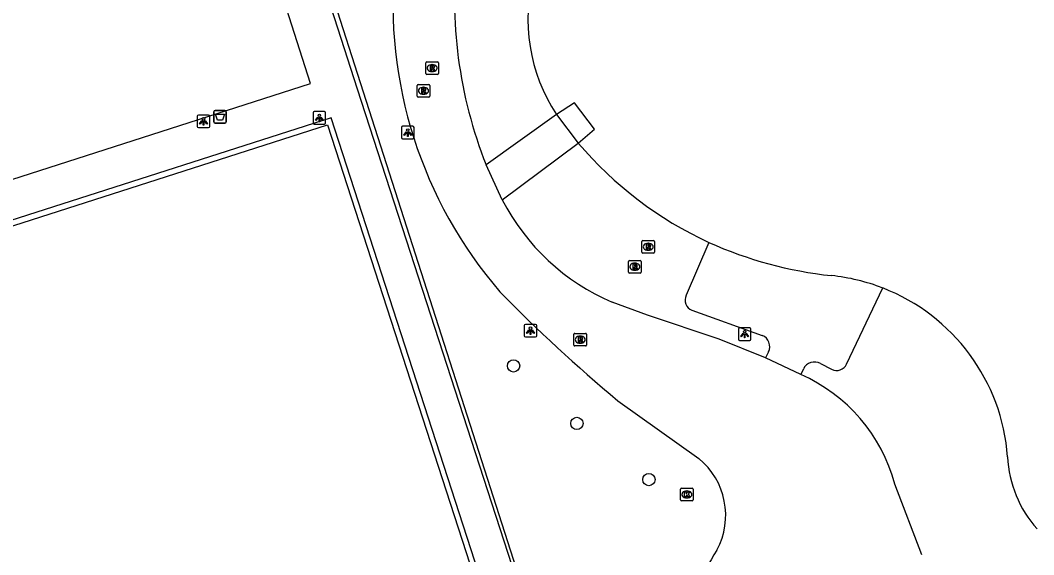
# Model space of a CAD drawing. Extents: x 158087 to 159494, y 382905 to 383981.
# Drawn here: x 159223.5 to 159304, y 383127.8 to 383170.2 of the extents above; entities that cross this region are included whole.
import ezdxf

# ---------------------------------------------------------------- set-up
doc = ezdxf.new("R2010")
doc.units = 0
for name, color, linetype in [('IMGEO_Afvalbak', 7, 'Continuous'), ('IMGEO_Boom', 7, 'Continuous'), ('IMGEO_Groenvoorziening', 7, 'Continuous'), ('IMGEO_Hek', 7, 'Continuous'), ('IMGEO_Kolk', 7, 'Continuous'), ('IMGEO_Lichtpunt', 7, 'Continuous'), ('IMGEO_Pand', 7, 'Continuous'), ('IMGEO_Pand_overbouw', 7, 'Continuous'), ('IMGEO_Rijbaan_lokaal_gesloten', 7, 'Continuous'), ('IMGEO_Rioolput', 7, 'Continuous'), ('IMGEO_Voetpad_open', 7, 'Continuous')]:
    doc.layers.add(name, color=color, linetype=linetype)

msp = doc.modelspace()

# ---------------------------------------------------------------- linework, layer by layer
at = {"layer": 'IMGEO_Afvalbak'}
for p, q in [((159238.874, 383162.169), (159238.874, 383162.969)), ((159238.874, 383162.969), (159238.874, 383162.169)), ((159238.974, 383163.069), (159239.764, 383163.069)), ((159239.764, 383163.069), (159238.974, 383163.069)), ((159239.864, 383162.969), (159239.864, 383162.169)), ((159239.864, 383162.169), (159239.864, 383162.969)), ((159239.764, 383162.069), (159238.974, 383162.069)), ((159238.974, 383162.069), (159239.764, 383162.069))]:
    msp.add_line(p, q, dxfattribs=at)
msp.add_lwpolyline([(159239.017, 383162.783), (159239.721, 383162.783), (159239.572, 383162.313), (159239.166, 383162.313), (159239.017, 383162.783)], dxfattribs=at)
for centre, start, end in [((159238.974, 383162.969), 90, 180), ((159238.974, 383162.969), 90, 180), ((159239.764, 383162.969), 0, 90), ((159239.764, 383162.969), 360, 90), ((159238.974, 383162.169), 180, 270), ((159238.974, 383162.169), 180, 270), ((159239.764, 383162.169), 270, 0), ((159239.764, 383162.169), 270, 0)]:
    msp.add_arc(centre, 0.1, start, end, dxfattribs=at)
at = {"layer": 'IMGEO_Boom'}
for centre in [(159262.698, 383142.777), (159267.738, 383138.211), (159273.46, 383133.741)]:
    msp.add_circle(centre, 0.489, dxfattribs=at)
at = {"layer": 'IMGEO_Groenvoorziening'}
msp.add_lwpolyline([(159245.463, 383181.002), (159269.562, 383105.976)], dxfattribs=at)
at = {"layer": 'IMGEO_Hek'}
for points in [[(159245.463, 383181.002), (159269.562, 383105.976)], [(159267.97, 383101.532), (159248.205, 383162.485), (159175.755, 383139.283), (159175.71, 383139.269), (159181.265, 383122.198), (159181.283, 383122.143), (159210.828, 383131.678), (159225.073, 383087.742)]]:
    msp.add_lwpolyline(points, dxfattribs=at)
at = {"layer": 'IMGEO_Kolk'}
for p, q in [((159276.053, 383133.066), (159276.905, 383133.066)), ((159275.978, 383132.14), (159275.978, 383132.992)), ((159276.489, 383132.286), (159276.464, 383132.286)), ((159276.466, 383132.846), (159276.491, 383132.846)), ((159276.979, 383132.992), (159276.979, 383132.14)), ((159276.905, 383132.066), (159276.053, 383132.066))]:
    msp.add_line(p, q, dxfattribs=at)
for points in [[(159276.053, 383133.066), (159276.905, 383133.066)], [(159275.978, 383132.14), (159275.978, 383132.992)], [(159276.299, 383132.766), (159276.422, 383132.766), (159276.422, 383132.615), (159276.552, 383132.766), (159276.716, 383132.766), (159276.57, 383132.615), (159276.723, 383132.366), (159276.571, 383132.366), (159276.486, 383132.53), (159276.422, 383132.463), (159276.422, 383132.366), (159276.299, 383132.366), (159276.299, 383132.766)], [(159276.979, 383132.992), (159276.979, 383132.14)], [(159276.905, 383132.066), (159276.053, 383132.066)]]:
    msp.add_lwpolyline(points, dxfattribs=at)
for centre, start, end in [((159276.055, 383132.99), 91.55205, 178.44795), ((159276.055, 383132.99), 91.55205, 178.44795), ((159276.903, 383132.99), 1.55205, 88.44795), ((159276.903, 383132.99), 1.55205, 88.44795), ((159276.055, 383132.142), 181.55205, 268.44795), ((159276.055, 383132.142), 181.55205, 268.44795), ((159276.903, 383132.142), 271.55205, 358.44795), ((159276.903, 383132.142), 271.55205, 358.44795)]:
    msp.add_arc(centre, 0.0765, start, end, dxfattribs=at)
for centre, major_axis, ratio, start_param, end_param in [((159276.465, 383132.566), (-0.387, 0.002), 0.722429, 4.712389, 7.853982), ((159276.49, 383132.566), (-0.39, 0.002), 0.717154, 1.570796, 4.712389)]:
    msp.add_ellipse(centre, major_axis=major_axis, ratio=ratio, start_param=start_param, end_param=end_param, dxfattribs=at)
at = {"layer": 'IMGEO_Lichtpunt'}
for p, q in [((159246.768, 383162.887), (159246.768, 383162.08)), ((159246.768, 383162.887), (159246.768, 383162.08)), ((159247.67, 383162.982), (159246.862, 383162.982)), ((159247.67, 383162.982), (159246.862, 383162.982)), ((159247.764, 383162.08), (159247.764, 383162.887)), ((159247.764, 383162.08), (159247.764, 383162.887)), ((159237.56, 383162.607), (159237.56, 383161.8)), ((159237.56, 383162.607), (159237.56, 383161.8)), ((159238.462, 383162.702), (159237.654, 383162.702)), ((159238.462, 383162.702), (159237.654, 383162.702)), ((159238.556, 383161.8), (159238.556, 383162.607)), ((159238.556, 383161.8), (159238.556, 383162.607)), ((159237.654, 383161.706), (159238.462, 383161.706)), ((159237.654, 383161.706), (159238.462, 383161.706)), ((159246.862, 383161.986), (159247.67, 383161.986)), ((159246.862, 383161.986), (159247.67, 383161.986)), ((159253.792, 383161.719), (159253.792, 383160.912)), ((159253.792, 383161.719), (159253.792, 383160.912)), ((159254.694, 383161.814), (159253.886, 383161.814)), ((159254.694, 383161.814), (159253.886, 383161.814)), ((159254.788, 383160.912), (159254.788, 383161.719)), ((159254.788, 383160.912), (159254.788, 383161.719)), ((159253.886, 383160.818), (159254.694, 383160.818)), ((159253.886, 383160.818), (159254.694, 383160.818)), ((159263.55, 383145.98), (159263.55, 383145.173)), ((159263.55, 383145.98), (159263.55, 383145.173)), ((159264.452, 383146.075), (159263.644, 383146.075)), ((159264.452, 383146.075), (159263.644, 383146.075)), ((159264.546, 383145.173), (159264.546, 383145.98)), ((159264.546, 383145.173), (159264.546, 383145.98)), ((159280.573, 383145.706), (159280.573, 383144.899)), ((159280.573, 383145.706), (159280.573, 383144.899)), ((159281.475, 383145.801), (159280.667, 383145.801)), ((159281.475, 383145.801), (159280.667, 383145.801)), ((159281.569, 383144.899), (159281.569, 383145.706)), ((159281.569, 383144.899), (159281.569, 383145.706)), ((159263.644, 383145.079), (159264.452, 383145.079)), ((159263.644, 383145.079), (159264.452, 383145.079)), ((159280.667, 383144.805), (159281.475, 383144.805)), ((159280.667, 383144.805), (159281.475, 383144.805))]:
    msp.add_line(p, q, dxfattribs=at)
for points in [[(159237.934, 383162.271), (159237.973, 383162.243), (159237.785, 383161.981), (159237.747, 383162.008), (159237.934, 383162.271)], [(159238.036, 383162.223), (159238.083, 383162.223), (159238.083, 383161.901), (159238.036, 383161.901), (159238.036, 383162.223)], [(159238.146, 383162.243), (159238.184, 383162.27), (159238.371, 383162.008), (159238.332, 383161.98), (159238.146, 383162.243)], [(159247.142, 383162.551), (159247.181, 383162.523), (159246.993, 383162.261), (159246.955, 383162.288), (159247.142, 383162.551)], [(159247.244, 383162.503), (159247.291, 383162.503), (159247.291, 383162.181), (159247.244, 383162.181), (159247.244, 383162.503)], [(159247.354, 383162.523), (159247.392, 383162.55), (159247.579, 383162.288), (159247.54, 383162.26), (159247.354, 383162.523)], [(159254.166, 383161.383), (159254.205, 383161.355), (159254.017, 383161.093), (159253.979, 383161.12), (159254.166, 383161.383)], [(159254.268, 383161.335), (159254.315, 383161.335), (159254.315, 383161.013), (159254.268, 383161.013), (159254.268, 383161.335)], [(159254.378, 383161.355), (159254.416, 383161.382), (159254.603, 383161.12), (159254.564, 383161.092), (159254.378, 383161.355)], [(159263.924, 383145.644), (159263.963, 383145.616), (159263.775, 383145.354), (159263.737, 383145.381), (159263.924, 383145.644)], [(159264.026, 383145.596), (159264.073, 383145.596), (159264.073, 383145.274), (159264.026, 383145.274), (159264.026, 383145.596)], [(159264.136, 383145.616), (159264.174, 383145.643), (159264.361, 383145.381), (159264.322, 383145.353), (159264.136, 383145.616)], [(159280.947, 383145.37), (159280.986, 383145.342), (159280.798, 383145.08), (159280.76, 383145.107), (159280.947, 383145.37)], [(159281.049, 383145.322), (159281.096, 383145.322), (159281.096, 383145), (159281.049, 383145), (159281.049, 383145.322)], [(159281.159, 383145.342), (159281.197, 383145.369), (159281.384, 383145.107), (159281.345, 383145.079), (159281.159, 383145.342)]]:
    msp.add_lwpolyline(points, dxfattribs=at)
for centre in [(159238.059, 383162.405), (159247.267, 383162.685), (159254.291, 383161.517), (159264.049, 383145.778), (159281.072, 383145.504)]:
    msp.add_circle(centre, 0.0994, dxfattribs=at)
for centre, start, end in [((159246.862, 383162.887), 90, 180), ((159246.862, 383162.887), 90, 180), ((159247.67, 383162.887), 0, 90), ((159247.67, 383162.887), 0, 90), ((159237.654, 383162.607), 90, 180), ((159237.654, 383162.607), 90, 180), ((159238.462, 383162.607), 0, 90), ((159238.462, 383162.607), 0, 90), ((159246.862, 383162.08), 180, 270), ((159246.862, 383162.08), 180, 270), ((159247.67, 383162.08), 270, 0), ((159247.67, 383162.08), 270, 360), ((159237.654, 383161.8), 180, 270), ((159237.654, 383161.8), 180, 270), ((159238.462, 383161.8), 270, 0), ((159238.462, 383161.8), 270, 360), ((159253.886, 383161.719), 90, 180), ((159253.886, 383161.719), 90, 180), ((159254.694, 383161.719), 0, 90), ((159254.694, 383161.719), 0, 90), ((159253.886, 383160.912), 180, 270), ((159253.886, 383160.912), 180, 270), ((159254.694, 383160.912), 270, 0), ((159254.694, 383160.912), 270, 360), ((159263.644, 383145.98), 90, 180), ((159263.644, 383145.98), 90, 180), ((159264.452, 383145.98), 0, 90), ((159264.452, 383145.98), 0, 90), ((159263.644, 383145.173), 180, 270), ((159263.644, 383145.173), 180, 270), ((159264.452, 383145.173), 270, 0), ((159264.452, 383145.173), 270, 360), ((159280.667, 383145.706), 90, 180), ((159280.667, 383145.706), 90, 180), ((159281.475, 383145.706), 0, 90), ((159281.475, 383145.706), 0, 90), ((159280.667, 383144.899), 180, 270), ((159280.667, 383144.899), 180, 270), ((159281.475, 383144.899), 270, 0), ((159281.475, 383144.899), 270, 360)]:
    msp.add_arc(centre, 0.0946, start, end, dxfattribs=at)
at = {"layer": 'IMGEO_Pand'}
msp.add_lwpolyline([(159267.841, 383160.482), (159269.138, 383161.581), (159267.533, 383163.679), (159266.109, 383162.749)], dxfattribs=at)
for centre, radius, start, end in [((159277.719, 383170.345), 13.874, 165.07618, 213.19399), ((159290.865, 383179.995), 30.181, 220.28057, 245.25619), ((159291.345, 383181.727), 31.956, 245.77518, 263.93382), ((159286.31, 383134.138), 15.898, 68.85279, 84.0155), ((159286.385, 383134.393), 15.634, 4.25874, 68.77241), ((159311.19, 383135.973), 9.223, 182.60283, 221.82826)]:
    msp.add_arc(centre, radius, start, end, dxfattribs=at)
at = {"layer": 'IMGEO_Pand_overbouw'}
msp.add_lwpolyline([(159266.109, 383162.749), (159267.841, 383160.482), (159269.138, 383161.581), (159267.533, 383163.679)], close=True, dxfattribs=at)
at = {"layer": 'IMGEO_Rijbaan_lokaal_gesloten'}
for points in [[(159261.805, 383155.977), (159260.515, 383158.741)], [(159282.735, 383143.405), (159279.044, 383144.908), (159273.345, 383146.808), (159270.548, 383147.828)], [(159285.537, 383142.084), (159282.735, 383143.405)], [(159270.979, 383140.01), (159277.426, 383135.426)], [(159295.157, 383127.774), (159293.001, 383133.384)]]:
    msp.add_lwpolyline(points, dxfattribs=at)
for centre, radius, start, end in [((159294.493, 383172.088), 36.506, 173.81778, 201.44492), ((159288.217, 383171.575), 35.107, 174.69146, 220.73875), ((159277.502, 383164.054), 17.654, 207.22785, 246.80005), ((159349.887, 383234.765), 123.308, 224.2872, 230.21375), ((159280.238, 383129.986), 13.208, 14.90858, 66.34605), ((159273.711, 383130.903), 5.853, 331.83906, 50.59925), ((159319.066, 383102.92), 47.452, 147.89291, 156.59149)]:
    msp.add_arc(centre, radius, start, end, dxfattribs=at)
at = {"layer": 'IMGEO_Rioolput'}
for p, q in [((159255.802, 383166.939), (159256.654, 383166.939)), ((159255.727, 383166.013), (159255.727, 383166.865)), ((159256.238, 383166.159), (159256.213, 383166.159)), ((159256.215, 383166.719), (159256.24, 383166.719)), ((159256.728, 383166.865), (159256.728, 383166.013)), ((159256.654, 383165.939), (159255.802, 383165.939)), ((159255.041, 383164.212), (159255.041, 383165.064)), ((159255.116, 383165.138), (159255.968, 383165.138)), ((159255.529, 383164.918), (159255.554, 383164.918)), ((159256.042, 383165.064), (159256.042, 383164.212)), ((159255.968, 383164.138), (159255.116, 383164.138)), ((159255.552, 383164.358), (159255.527, 383164.358)), ((159272.905, 383151.813), (159272.905, 383152.665)), ((159272.98, 383152.739), (159273.832, 383152.739)), ((159273.393, 383152.519), (159273.418, 383152.519)), ((159273.906, 383152.665), (159273.906, 383151.813)), ((159273.832, 383151.739), (159272.98, 383151.739)), ((159273.416, 383151.959), (159273.391, 383151.959)), ((159271.844, 383150.23), (159271.844, 383151.082)), ((159271.919, 383151.156), (159272.771, 383151.156)), ((159272.332, 383150.936), (159272.357, 383150.936)), ((159272.845, 383151.082), (159272.845, 383150.23)), ((159272.771, 383150.156), (159271.919, 383150.156)), ((159272.355, 383150.376), (159272.33, 383150.376)), ((159267.5, 383144.434), (159267.5, 383145.286)), ((159267.575, 383145.36), (159268.427, 383145.36)), ((159267.988, 383145.14), (159268.013, 383145.14)), ((159268.501, 383145.286), (159268.501, 383144.434)), ((159268.427, 383144.36), (159267.575, 383144.36)), ((159268.011, 383144.58), (159267.986, 383144.58))]:
    msp.add_line(p, q, dxfattribs=at)
for points in [[(159255.802, 383166.939), (159256.654, 383166.939)], [(159255.727, 383166.013), (159255.727, 383166.865)], [(159256.316, 383166.637), (159256.064, 383166.639), (159256.064, 383166.239)], [(159256.064, 383166.239), (159256.188, 383166.239), (159256.188, 383166.401), (159256.199, 383166.401)], [(159256.242, 383166.558), (159256.188, 383166.558), (159256.188, 383166.477)], [(159256.188, 383166.477), (159256.24, 383166.477)], [(159256.246, 383166.372), (159256.317, 383166.239), (159256.457, 383166.239), (159256.392, 383166.365)], [(159256.728, 383166.865), (159256.728, 383166.013)], [(159256.654, 383165.939), (159255.802, 383165.939)], [(159255.041, 383164.212), (159255.041, 383165.064)], [(159255.116, 383165.138), (159255.968, 383165.138)], [(159255.63, 383164.836), (159255.378, 383164.838), (159255.378, 383164.438)], [(159255.378, 383164.438), (159255.502, 383164.438), (159255.502, 383164.6), (159255.513, 383164.6)], [(159255.556, 383164.757), (159255.502, 383164.757), (159255.502, 383164.676)], [(159255.502, 383164.676), (159255.554, 383164.676)], [(159255.56, 383164.571), (159255.631, 383164.438), (159255.771, 383164.438), (159255.706, 383164.564)], [(159256.042, 383165.064), (159256.042, 383164.212)], [(159255.968, 383164.138), (159255.116, 383164.138)], [(159272.905, 383151.813), (159272.905, 383152.665)], [(159272.98, 383152.739), (159273.832, 383152.739)], [(159273.494, 383152.437), (159273.242, 383152.439), (159273.242, 383152.039)], [(159273.906, 383152.665), (159273.906, 383151.813)], [(159273.832, 383151.739), (159272.98, 383151.739)], [(159273.242, 383152.039), (159273.366, 383152.039), (159273.366, 383152.201), (159273.377, 383152.201)], [(159273.42, 383152.358), (159273.366, 383152.358), (159273.366, 383152.277)], [(159273.366, 383152.277), (159273.418, 383152.277)], [(159273.424, 383152.172), (159273.495, 383152.039), (159273.635, 383152.039), (159273.57, 383152.165)], [(159271.844, 383150.23), (159271.844, 383151.082)], [(159271.919, 383151.156), (159272.771, 383151.156)], [(159272.433, 383150.854), (159272.181, 383150.856), (159272.181, 383150.456)], [(159272.359, 383150.775), (159272.305, 383150.775), (159272.305, 383150.694)], [(159272.845, 383151.082), (159272.845, 383150.23)], [(159272.771, 383150.156), (159271.919, 383150.156)], [(159272.181, 383150.456), (159272.305, 383150.456), (159272.305, 383150.618), (159272.316, 383150.618)], [(159272.305, 383150.694), (159272.357, 383150.694)], [(159272.363, 383150.589), (159272.434, 383150.456), (159272.574, 383150.456), (159272.509, 383150.582)], [(159267.5, 383144.434), (159267.5, 383145.286)], [(159267.575, 383145.36), (159268.427, 383145.36)], [(159268.501, 383145.286), (159268.501, 383144.434)], [(159268.427, 383144.36), (159267.575, 383144.36)], [(159268.089, 383145.058), (159267.837, 383145.06), (159267.837, 383144.66)], [(159267.837, 383144.66), (159267.961, 383144.66), (159267.961, 383144.822), (159267.972, 383144.822)], [(159268.015, 383144.979), (159267.961, 383144.979), (159267.961, 383144.898)], [(159267.961, 383144.898), (159268.013, 383144.898)], [(159268.019, 383144.793), (159268.09, 383144.66), (159268.23, 383144.66), (159268.165, 383144.786)]]:
    msp.add_lwpolyline(points, dxfattribs=at)
for centre, radius, start, end in [((159255.804, 383166.863), 0.0765, 91.55205, 178.44795), ((159255.804, 383166.863), 0.0765, 91.55205, 178.44795), ((159256.652, 383166.863), 0.0765, 1.55205, 88.44795), ((159256.652, 383166.863), 0.0765, 1.55205, 88.44795), ((159256.198, 383166.348), 0.0533, 26.02933, 88.69889), ((159256.224, 383166.666), 0.19, 274.7715, 282.96867), ((159256.248, 383166.462), 0.0964, 77.00612, 93.18647), ((159256.262, 383166.519), 0.0378, 276.66336, 79.67722), ((159256.315, 383166.527), 0.109, 350.36119, 89.41601), ((159256.313, 383166.527), 0.112, 277.58423, 350.98172), ((159256.297, 383166.312), 0.108, 29.51342, 73.79051), ((159255.804, 383166.015), 0.0765, 181.55205, 268.44795), ((159255.804, 383166.015), 0.0765, 181.55205, 268.44795), ((159256.652, 383166.015), 0.0765, 271.55205, 358.44795), ((159256.652, 383166.015), 0.0765, 271.55205, 358.44795), ((159255.118, 383165.062), 0.0765, 91.55205, 178.44795), ((159255.118, 383165.062), 0.0765, 91.55205, 178.44795), ((159255.512, 383164.547), 0.0533, 26.02933, 88.69889), ((159255.538, 383164.865), 0.19, 274.7715, 282.96867), ((159255.562, 383164.661), 0.0964, 77.00612, 93.18647), ((159255.576, 383164.718), 0.0378, 276.66336, 79.67722), ((159255.629, 383164.726), 0.109, 350.36119, 89.41601), ((159255.627, 383164.726), 0.112, 277.58423, 350.98172), ((159255.611, 383164.511), 0.108, 29.51342, 73.79051), ((159255.966, 383165.062), 0.0765, 1.55205, 88.44795), ((159255.966, 383165.062), 0.0765, 1.55205, 88.44795), ((159255.118, 383164.214), 0.0765, 181.55205, 268.44795), ((159255.118, 383164.214), 0.0765, 181.55205, 268.44795), ((159255.966, 383164.214), 0.0765, 271.55205, 358.44795), ((159255.966, 383164.214), 0.0765, 271.55205, 358.44795), ((159272.982, 383152.663), 0.0765, 91.55205, 178.44795), ((159272.982, 383152.663), 0.0765, 91.55205, 178.44795), ((159273.493, 383152.327), 0.109, 350.36119, 89.41601), ((159273.83, 383152.663), 0.0765, 1.55205, 88.44795), ((159273.83, 383152.663), 0.0765, 1.55205, 88.44795), ((159272.982, 383151.815), 0.0765, 181.55205, 268.44795), ((159272.982, 383151.815), 0.0765, 181.55205, 268.44795), ((159273.376, 383152.148), 0.0533, 26.02933, 88.69889), ((159273.402, 383152.466), 0.19, 274.7715, 282.96867), ((159273.426, 383152.262), 0.0964, 77.00612, 93.18647), ((159273.44, 383152.319), 0.0378, 276.66336, 79.67722), ((159273.491, 383152.327), 0.112, 277.58423, 350.98172), ((159273.475, 383152.112), 0.108, 29.51342, 73.79051), ((159273.83, 383151.815), 0.0765, 271.55205, 358.44795), ((159273.83, 383151.815), 0.0765, 271.55205, 358.44795), ((159271.921, 383151.08), 0.0765, 91.55205, 178.44795), ((159271.921, 383151.08), 0.0765, 91.55205, 178.44795), ((159272.365, 383150.679), 0.0964, 77.00612, 93.18647), ((159272.379, 383150.736), 0.0378, 276.66336, 79.67722), ((159272.432, 383150.744), 0.109, 350.36119, 89.41601), ((159272.769, 383151.08), 0.0765, 1.55205, 88.44795), ((159272.769, 383151.08), 0.0765, 1.55205, 88.44795), ((159271.921, 383150.232), 0.0765, 181.55205, 268.44795), ((159271.921, 383150.232), 0.0765, 181.55205, 268.44795), ((159272.315, 383150.565), 0.0533, 26.02933, 88.69889), ((159272.341, 383150.883), 0.19, 274.7715, 282.96867), ((159272.43, 383150.744), 0.112, 277.58423, 350.98172), ((159272.414, 383150.529), 0.108, 29.51342, 73.79051), ((159272.769, 383150.232), 0.0765, 271.55205, 358.44795), ((159272.769, 383150.232), 0.0765, 271.55205, 358.44795), ((159267.577, 383145.284), 0.0765, 91.55205, 178.44795), ((159267.577, 383145.284), 0.0765, 91.55205, 178.44795), ((159268.425, 383145.284), 0.0765, 1.55205, 88.44795), ((159268.425, 383145.284), 0.0765, 1.55205, 88.44795), ((159267.577, 383144.436), 0.0765, 181.55205, 268.44795), ((159267.577, 383144.436), 0.0765, 181.55205, 268.44795), ((159267.971, 383144.769), 0.0533, 26.02933, 88.69889), ((159267.997, 383145.087), 0.19, 274.7715, 282.96867), ((159268.021, 383144.883), 0.0964, 77.00612, 93.18647), ((159268.035, 383144.94), 0.0378, 276.66336, 79.67722), ((159268.088, 383144.948), 0.109, 350.36119, 89.41601), ((159268.086, 383144.948), 0.112, 277.58423, 350.98172), ((159268.07, 383144.733), 0.108, 29.51342, 73.79051), ((159268.425, 383144.436), 0.0765, 271.55205, 358.44795), ((159268.425, 383144.436), 0.0765, 271.55205, 358.44795)]:
    msp.add_arc(centre, radius, start, end, dxfattribs=at)
for centre, major_axis, ratio, start_param, end_param in [((159256.214, 383166.439), (-0.387, 0.002), 0.722429, 4.712389, 7.853982), ((159256.239, 383166.439), (-0.39, 0.002), 0.717154, 1.570796, 4.712389), ((159255.528, 383164.638), (-0.387, 0.002), 0.722429, 4.712389, 7.853982), ((159255.553, 383164.638), (-0.39, 0.002), 0.717154, 1.570796, 4.712389), ((159273.392, 383152.239), (-0.387, 0.002), 0.722429, 4.712389, 7.853982), ((159273.417, 383152.239), (-0.39, 0.002), 0.717154, 1.570796, 4.712389), ((159272.331, 383150.656), (-0.387, 0.002), 0.722429, 4.712389, 7.853982), ((159272.356, 383150.656), (-0.39, 0.002), 0.717154, 1.570796, 4.712389), ((159267.987, 383144.86), (-0.387, 0.002), 0.722429, 4.712389, 7.853982), ((159268.012, 383144.86), (-0.39, 0.002), 0.717154, 1.570796, 4.712389)]:
    msp.add_ellipse(centre, major_axis=major_axis, ratio=ratio, start_param=start_param, end_param=end_param, dxfattribs=at)
at = {"layer": 'IMGEO_Voetpad_open'}
for points in [[(159269.562, 383105.976), (159269.39, 383105.92), (159250.29, 383164.76), (159240.421, 383195.424), (159259.189, 383201.638)], [(159121.589, 383200.782), (159143.574, 383132.142), (159246.571, 383165.223), (159235.831, 383198.766)], [(159195.367, 383078.165), (159199.041, 383079.339), (159222.829, 383087.021), (159225.073, 383087.742), (159267.97, 383101.532), (159248.205, 383162.485), (159175.755, 383139.283), (159181.309, 383122.215), (159181.265, 383122.198), (159181.096, 383122.135), (159188.361, 383099.751), (159195.367, 383078.165)], [(159266.109, 383162.749), (159260.515, 383158.741)], [(159266.109, 383162.749), (159267.841, 383160.482)], [(159225.36, 383088.271), (159205.85, 383148.455), (159247.9, 383161.922), (159267.424, 383101.822), (159225.36, 383088.271)], [(159261.805, 383155.977), (159267.841, 383160.482)], [(159278.233, 383152.585), (159276.427, 383148.387)], [(159289.175, 383142.92), (159292.046, 383148.966)], [(159276.883, 383147.201), (159282.475, 383145.202)], [(159282.967, 383143.887), (159282.735, 383143.405)], [(159287.09, 383142.964), (159287.987, 383142.517)], [(159285.537, 383142.084), (159285.762, 383142.554)]]:
    msp.add_lwpolyline(points, dxfattribs=at)
for centre, radius, start, end in [((159277.168, 383147.991), 0.84, 151.92087, 250.14121), ((159282.093, 383144.309), 0.971, 334.21394, 66.81218), ((159286.62, 383142.131), 0.957, 60.56421, 153.75036), ((159288.393, 383143.271), 0.857, 241.68702, 335.78949)]:
    msp.add_arc(centre, radius, start, end, dxfattribs=at)

doc.saveas('drawing.dxf')
